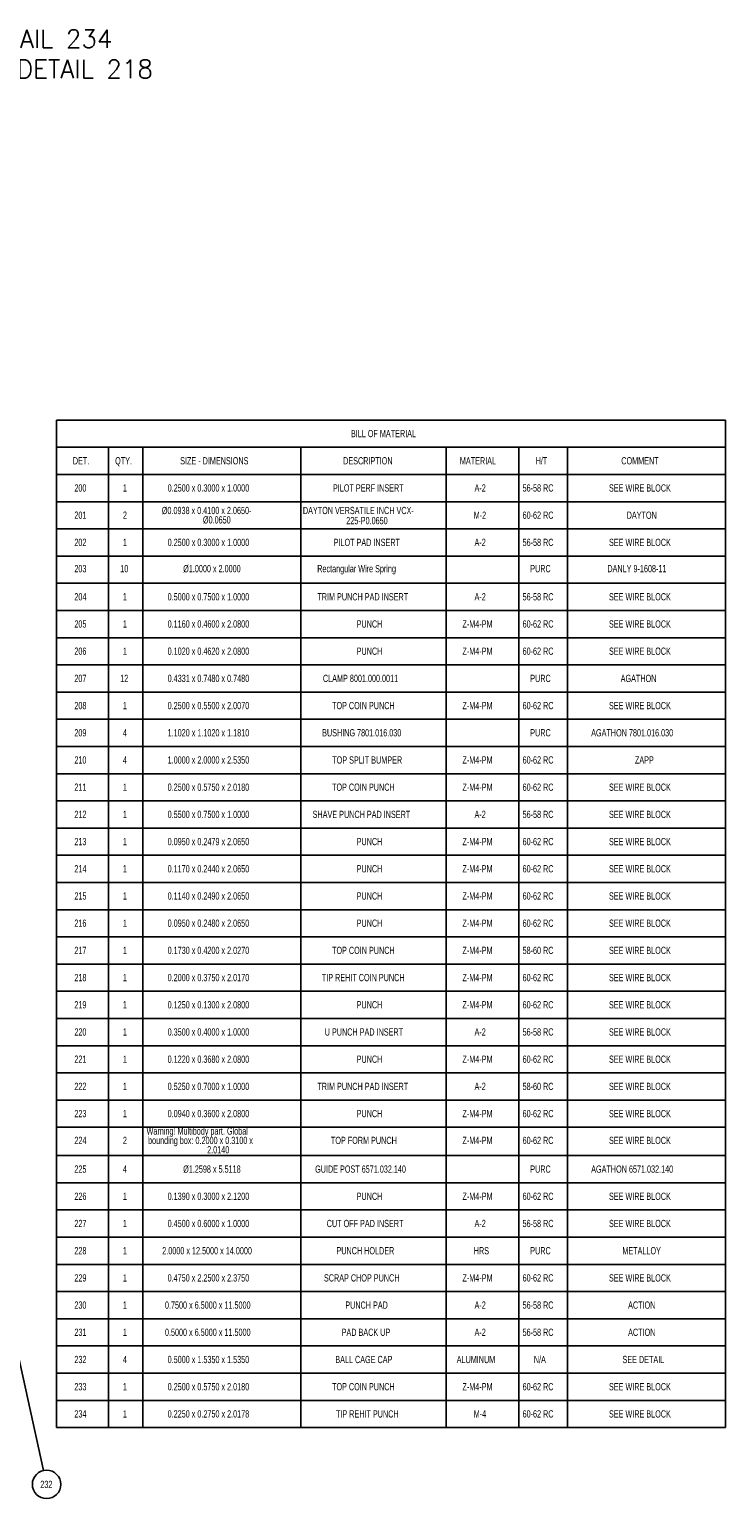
# Model space of a CAD drawing. Header units: inches. Extents: x 1880 to 2363, y -453 to -54.
# Tile 926 of 1056: x 2132 to 2142, y -428 to -408. Entities that reach past the tile are written whole.
import ezdxf

# ---------------------------------------------------------------- set-up
doc = ezdxf.new("R2010")
doc.units = ezdxf.units.IN
doc.header["$LTSCALE"] = 0.5
doc.header["$MEASUREMENT"] = 0
for name, color, linetype in [('SID-M-D', 42, 'Continuous'), ('SID-M-S', 105, 'Continuous'), ('SID-M-S2', 1, 'Continuous')]:
    doc.layers.add(name, color=color, linetype=linetype)
doc.styles.add('SLDTEXTSTYLE0', font='TXT', dxfattribs={"width": 0.595745})
doc.styles.add('T', font='romans.shx')

msp = doc.modelspace()

# ---------------------------------------------------------------- linework, layer by layer
at = {"layer": 'SID-M-D', "color": 0}
for p, q in [((2132.43423, -413.45782), (2132.43423, -413.83282)), ((2132.43423, -413.45782), (2133.14852, -413.45782)), ((2133.14852, -413.45782), (2133.62382, -413.45782)), ((2133.62382, -413.45782), (2135.80096, -413.45782)), ((2135.80096, -413.45782), (2137.80096, -413.45782)), ((2137.80096, -413.45782), (2138.80096, -413.45782)), ((2138.80096, -413.45782), (2139.4732, -413.45782)), ((2139.4732, -413.45782), (2141.65034, -413.45782)), ((2141.65034, -413.45782), (2141.65034, -413.83282)), ((2132.43423, -413.83282), (2132.43423, -414.20782)), ((2132.43423, -413.83282), (2133.14852, -413.83282)), ((2133.14852, -413.83282), (2133.14852, -414.20782)), ((2133.14852, -413.83282), (2133.62382, -413.83282)), ((2133.62382, -413.83282), (2133.62382, -414.20782)), ((2133.62382, -413.83282), (2135.80096, -413.83282)), ((2135.80096, -413.83282), (2135.80096, -414.20782)), ((2135.80096, -413.83282), (2137.80096, -413.83282)), ((2137.80096, -413.83282), (2137.80096, -414.20782)), ((2137.80096, -413.83282), (2138.80096, -413.83282)), ((2138.80096, -413.83282), (2138.80096, -414.20782)), ((2138.80096, -413.83282), (2139.4732, -413.83282)), ((2139.4732, -413.83282), (2139.4732, -414.20782)), ((2139.4732, -413.83282), (2141.65034, -413.83282)), ((2141.65034, -413.83282), (2141.65034, -414.20782)), ((2132.43423, -414.20782), (2133.14852, -414.20782)), ((2132.43423, -414.20782), (2132.43423, -414.58282)), ((2133.14852, -414.20782), (2133.62382, -414.20782)), ((2133.14852, -414.20782), (2133.14852, -414.58282)), ((2133.62382, -414.20782), (2135.80096, -414.20782)), ((2133.62382, -414.20782), (2133.62382, -414.58282)), ((2135.80096, -414.20782), (2137.80096, -414.20782)), ((2135.80096, -414.20782), (2135.80096, -414.58282)), ((2137.80096, -414.20782), (2138.80096, -414.20782)), ((2137.80096, -414.20782), (2137.80096, -414.58282)), ((2138.80096, -414.20782), (2139.4732, -414.20782)), ((2138.80096, -414.20782), (2138.80096, -414.58282)), ((2139.4732, -414.20782), (2141.65034, -414.20782)), ((2139.4732, -414.20782), (2139.4732, -414.58282)), ((2141.65034, -414.20782), (2141.65034, -414.58282)), ((2132.43423, -414.58282), (2132.43423, -414.95782)), ((2132.43423, -414.58282), (2133.14852, -414.58282)), ((2133.14852, -414.58282), (2133.14852, -414.95782)), ((2133.14852, -414.58282), (2133.62382, -414.58282)), ((2133.62382, -414.58282), (2133.62382, -414.95782)), ((2133.62382, -414.58282), (2135.80096, -414.58282)), ((2135.80096, -414.58282), (2135.80096, -414.95782)), ((2135.80096, -414.58282), (2137.80096, -414.58282)), ((2137.80096, -414.58282), (2137.80096, -414.95782)), ((2137.80096, -414.58282), (2138.80096, -414.58282)), ((2138.80096, -414.58282), (2138.80096, -414.95782)), ((2138.80096, -414.58282), (2139.4732, -414.58282)), ((2139.4732, -414.58282), (2139.4732, -414.95782)), ((2139.4732, -414.58282), (2141.65034, -414.58282)), ((2141.65034, -414.58282), (2141.65034, -414.95782)), ((2132.43423, -414.95782), (2132.43423, -415.33282)), ((2132.43423, -414.95782), (2133.14852, -414.95782)), ((2133.14852, -414.95782), (2133.14852, -415.33282)), ((2133.14852, -414.95782), (2133.62382, -414.95782)), ((2133.62382, -414.95782), (2133.62382, -415.33282)), ((2133.62382, -414.95782), (2135.80096, -414.95782)), ((2135.80096, -414.95782), (2135.80096, -415.33282)), ((2135.80096, -414.95782), (2137.80096, -414.95782)), ((2137.80096, -414.95782), (2137.80096, -415.33282)), ((2137.80096, -414.95782), (2138.80096, -414.95782)), ((2138.80096, -414.95782), (2138.80096, -415.33282)), ((2138.80096, -414.95782), (2139.4732, -414.95782)), ((2139.4732, -414.95782), (2139.4732, -415.33282)), ((2139.4732, -414.95782), (2141.65034, -414.95782)), ((2141.65034, -414.95782), (2141.65034, -415.33282)), ((2132.43423, -415.33282), (2132.43423, -415.70782)), ((2132.43423, -415.33282), (2133.14852, -415.33282)), ((2133.14852, -415.33282), (2133.14852, -415.70782)), ((2133.14852, -415.33282), (2133.62382, -415.33282)), ((2133.62382, -415.33282), (2133.62382, -415.70782)), ((2133.62382, -415.33282), (2135.80096, -415.33282)), ((2135.80096, -415.33282), (2135.80096, -415.70782)), ((2135.80096, -415.33282), (2137.80096, -415.33282)), ((2137.80096, -415.33282), (2137.80096, -415.70782)), ((2137.80096, -415.33282), (2138.80096, -415.33282)), ((2138.80096, -415.33282), (2138.80096, -415.70782)), ((2138.80096, -415.33282), (2139.4732, -415.33282)), ((2139.4732, -415.33282), (2139.4732, -415.70782)), ((2139.4732, -415.33282), (2141.65034, -415.33282)), ((2141.65034, -415.33282), (2141.65034, -415.70782)), ((2132.43423, -415.70782), (2132.43423, -416.08282)), ((2132.43423, -415.70782), (2133.14852, -415.70782)), ((2133.14852, -415.70782), (2133.14852, -416.08282)), ((2133.14852, -415.70782), (2133.62382, -415.70782)), ((2133.62382, -415.70782), (2133.62382, -416.08282)), ((2133.62382, -415.70782), (2135.80096, -415.70782)), ((2135.80096, -415.70782), (2135.80096, -416.08282)), ((2135.80096, -415.70782), (2137.80096, -415.70782)), ((2137.80096, -415.70782), (2137.80096, -416.08282)), ((2137.80096, -415.70782), (2138.80096, -415.70782)), ((2138.80096, -415.70782), (2138.80096, -416.08282)), ((2138.80096, -415.70782), (2139.4732, -415.70782)), ((2139.4732, -415.70782), (2139.4732, -416.08282)), ((2139.4732, -415.70782), (2141.65034, -415.70782)), ((2141.65034, -415.70782), (2141.65034, -416.08282)), ((2132.43423, -416.08282), (2132.43423, -416.45782)), ((2132.43423, -416.08282), (2133.14852, -416.08282)), ((2133.14852, -416.08282), (2133.14852, -416.45782)), ((2133.14852, -416.08282), (2133.62382, -416.08282)), ((2133.62382, -416.08282), (2133.62382, -416.45782)), ((2133.62382, -416.08282), (2135.80096, -416.08282)), ((2135.80096, -416.08282), (2135.80096, -416.45782)), ((2135.80096, -416.08282), (2137.80096, -416.08282)), ((2137.80096, -416.08282), (2137.80096, -416.45782)), ((2137.80096, -416.08282), (2138.80096, -416.08282)), ((2138.80096, -416.08282), (2138.80096, -416.45782)), ((2138.80096, -416.08282), (2139.4732, -416.08282)), ((2139.4732, -416.08282), (2139.4732, -416.45782)), ((2139.4732, -416.08282), (2141.65034, -416.08282)), ((2141.65034, -416.08282), (2141.65034, -416.45782)), ((2132.43423, -416.45782), (2132.43423, -416.83282)), ((2132.43423, -416.45782), (2133.14852, -416.45782)), ((2133.14852, -416.45782), (2133.14852, -416.83282)), ((2133.14852, -416.45782), (2133.62382, -416.45782)), ((2133.62382, -416.45782), (2133.62382, -416.83282)), ((2133.62382, -416.45782), (2135.80096, -416.45782)), ((2135.80096, -416.45782), (2135.80096, -416.83282)), ((2135.80096, -416.45782), (2137.80096, -416.45782)), ((2137.80096, -416.45782), (2137.80096, -416.83282)), ((2137.80096, -416.45782), (2138.80096, -416.45782)), ((2138.80096, -416.45782), (2138.80096, -416.83282)), ((2138.80096, -416.45782), (2139.4732, -416.45782)), ((2139.4732, -416.45782), (2139.4732, -416.83282)), ((2139.4732, -416.45782), (2141.65034, -416.45782)), ((2141.65034, -416.45782), (2141.65034, -416.83282)), ((2132.43423, -416.83282), (2132.43423, -417.20782)), ((2132.43423, -416.83282), (2133.14852, -416.83282)), ((2133.14852, -416.83282), (2133.14852, -417.20782)), ((2133.14852, -416.83282), (2133.62382, -416.83282)), ((2133.62382, -416.83282), (2133.62382, -417.20782)), ((2133.62382, -416.83282), (2135.80096, -416.83282)), ((2135.80096, -416.83282), (2135.80096, -417.20782)), ((2135.80096, -416.83282), (2137.80096, -416.83282)), ((2137.80096, -416.83282), (2137.80096, -417.20782)), ((2137.80096, -416.83282), (2138.80096, -416.83282)), ((2138.80096, -416.83282), (2138.80096, -417.20782)), ((2138.80096, -416.83282), (2139.4732, -416.83282)), ((2139.4732, -416.83282), (2139.4732, -417.20782)), ((2139.4732, -416.83282), (2141.65034, -416.83282)), ((2141.65034, -416.83282), (2141.65034, -417.20782)), ((2132.43423, -417.20782), (2132.43423, -417.58282)), ((2132.43423, -417.20782), (2133.14852, -417.20782)), ((2133.14852, -417.20782), (2133.14852, -417.58282)), ((2133.14852, -417.20782), (2133.62382, -417.20782)), ((2133.62382, -417.20782), (2133.62382, -417.58282)), ((2133.62382, -417.20782), (2135.80096, -417.20782)), ((2135.80096, -417.20782), (2135.80096, -417.58282)), ((2135.80096, -417.20782), (2137.80096, -417.20782)), ((2137.80096, -417.20782), (2137.80096, -417.58282)), ((2137.80096, -417.20782), (2138.80096, -417.20782)), ((2138.80096, -417.20782), (2138.80096, -417.58282)), ((2138.80096, -417.20782), (2139.4732, -417.20782)), ((2139.4732, -417.20782), (2139.4732, -417.58282)), ((2139.4732, -417.20782), (2141.65034, -417.20782)), ((2141.65034, -417.20782), (2141.65034, -417.58282)), ((2132.43423, -417.58282), (2132.43423, -417.95782)), ((2132.43423, -417.58282), (2133.14852, -417.58282)), ((2133.14852, -417.58282), (2133.14852, -417.95782)), ((2133.14852, -417.58282), (2133.62382, -417.58282)), ((2133.62382, -417.58282), (2133.62382, -417.95782)), ((2133.62382, -417.58282), (2135.80096, -417.58282)), ((2135.80096, -417.58282), (2135.80096, -417.95782)), ((2135.80096, -417.58282), (2137.80096, -417.58282)), ((2137.80096, -417.58282), (2137.80096, -417.95782)), ((2137.80096, -417.58282), (2138.80096, -417.58282)), ((2138.80096, -417.58282), (2138.80096, -417.95782)), ((2138.80096, -417.58282), (2139.4732, -417.58282)), ((2139.4732, -417.58282), (2139.4732, -417.95782)), ((2139.4732, -417.58282), (2141.65034, -417.58282)), ((2141.65034, -417.58282), (2141.65034, -417.95782)), ((2132.43423, -417.95782), (2132.43423, -418.33282)), ((2132.43423, -417.95782), (2133.14852, -417.95782)), ((2133.14852, -417.95782), (2133.14852, -418.33282)), ((2133.14852, -417.95782), (2133.62382, -417.95782)), ((2133.62382, -417.95782), (2133.62382, -418.33282)), ((2133.62382, -417.95782), (2135.80096, -417.95782)), ((2135.80096, -417.95782), (2135.80096, -418.33282)), ((2135.80096, -417.95782), (2137.80096, -417.95782)), ((2137.80096, -417.95782), (2137.80096, -418.33282)), ((2137.80096, -417.95782), (2138.80096, -417.95782)), ((2138.80096, -417.95782), (2138.80096, -418.33282)), ((2138.80096, -417.95782), (2139.4732, -417.95782)), ((2139.4732, -417.95782), (2139.4732, -418.33282)), ((2139.4732, -417.95782), (2141.65034, -417.95782)), ((2141.65034, -417.95782), (2141.65034, -418.33282)), ((2132.43423, -418.33282), (2132.43423, -418.70782)), ((2132.43423, -418.33282), (2133.14852, -418.33282)), ((2133.14852, -418.33282), (2133.14852, -418.70782)), ((2133.14852, -418.33282), (2133.62382, -418.33282)), ((2133.62382, -418.33282), (2133.62382, -418.70782)), ((2133.62382, -418.33282), (2135.80096, -418.33282)), ((2135.80096, -418.33282), (2135.80096, -418.70782)), ((2135.80096, -418.33282), (2137.80096, -418.33282)), ((2137.80096, -418.33282), (2137.80096, -418.70782)), ((2137.80096, -418.33282), (2138.80096, -418.33282)), ((2138.80096, -418.33282), (2138.80096, -418.70782)), ((2138.80096, -418.33282), (2139.4732, -418.33282)), ((2139.4732, -418.33282), (2139.4732, -418.70782)), ((2139.4732, -418.33282), (2141.65034, -418.33282)), ((2141.65034, -418.33282), (2141.65034, -418.70782)), ((2132.43423, -418.70782), (2132.43423, -419.08282)), ((2132.43423, -418.70782), (2133.14852, -418.70782)), ((2133.14852, -418.70782), (2133.14852, -419.08282)), ((2133.14852, -418.70782), (2133.62382, -418.70782)), ((2133.62382, -418.70782), (2133.62382, -419.08282)), ((2133.62382, -418.70782), (2135.80096, -418.70782)), ((2135.80096, -418.70782), (2135.80096, -419.08282)), ((2135.80096, -418.70782), (2137.80096, -418.70782)), ((2137.80096, -418.70782), (2137.80096, -419.08282)), ((2137.80096, -418.70782), (2138.80096, -418.70782)), ((2138.80096, -418.70782), (2138.80096, -419.08282)), ((2138.80096, -418.70782), (2139.4732, -418.70782)), ((2139.4732, -418.70782), (2139.4732, -419.08282)), ((2139.4732, -418.70782), (2141.65034, -418.70782)), ((2141.65034, -418.70782), (2141.65034, -419.08282)), ((2132.43423, -419.08282), (2132.43423, -419.45782)), ((2132.43423, -419.08282), (2133.14852, -419.08282)), ((2133.14852, -419.08282), (2133.14852, -419.45782)), ((2133.14852, -419.08282), (2133.62382, -419.08282)), ((2133.62382, -419.08282), (2133.62382, -419.45782)), ((2133.62382, -419.08282), (2135.80096, -419.08282)), ((2135.80096, -419.08282), (2135.80096, -419.45782)), ((2135.80096, -419.08282), (2137.80096, -419.08282)), ((2137.80096, -419.08282), (2137.80096, -419.45782)), ((2137.80096, -419.08282), (2138.80096, -419.08282)), ((2138.80096, -419.08282), (2138.80096, -419.45782)), ((2138.80096, -419.08282), (2139.4732, -419.08282)), ((2139.4732, -419.08282), (2139.4732, -419.45782)), ((2139.4732, -419.08282), (2141.65034, -419.08282)), ((2141.65034, -419.08282), (2141.65034, -419.45782)), ((2132.43423, -419.45782), (2132.43423, -419.83282)), ((2132.43423, -419.45782), (2133.14852, -419.45782)), ((2133.14852, -419.45782), (2133.14852, -419.83282)), ((2133.14852, -419.45782), (2133.62382, -419.45782)), ((2133.62382, -419.45782), (2133.62382, -419.83282)), ((2133.62382, -419.45782), (2135.80096, -419.45782)), ((2135.80096, -419.45782), (2135.80096, -419.83282)), ((2135.80096, -419.45782), (2137.80096, -419.45782)), ((2137.80096, -419.45782), (2137.80096, -419.83282)), ((2137.80096, -419.45782), (2138.80096, -419.45782)), ((2138.80096, -419.45782), (2138.80096, -419.83282)), ((2138.80096, -419.45782), (2139.4732, -419.45782)), ((2139.4732, -419.45782), (2139.4732, -419.83282)), ((2139.4732, -419.45782), (2141.65034, -419.45782)), ((2141.65034, -419.45782), (2141.65034, -419.83282)), ((2132.43423, -419.83282), (2132.43423, -420.20782)), ((2132.43423, -419.83282), (2133.14852, -419.83282)), ((2133.14852, -419.83282), (2133.14852, -420.20782)), ((2133.14852, -419.83282), (2133.62382, -419.83282)), ((2133.62382, -419.83282), (2133.62382, -420.20782)), ((2133.62382, -419.83282), (2135.80096, -419.83282)), ((2135.80096, -419.83282), (2135.80096, -420.20782)), ((2135.80096, -419.83282), (2137.80096, -419.83282)), ((2137.80096, -419.83282), (2137.80096, -420.20782)), ((2137.80096, -419.83282), (2138.80096, -419.83282)), ((2138.80096, -419.83282), (2138.80096, -420.20782)), ((2138.80096, -419.83282), (2139.4732, -419.83282)), ((2139.4732, -419.83282), (2139.4732, -420.20782)), ((2139.4732, -419.83282), (2141.65034, -419.83282)), ((2141.65034, -419.83282), (2141.65034, -420.20782)), ((2132.43423, -420.20782), (2132.43423, -420.58282)), ((2132.43423, -420.20782), (2133.14852, -420.20782)), ((2133.14852, -420.20782), (2133.14852, -420.58282)), ((2133.14852, -420.20782), (2133.62382, -420.20782)), ((2133.62382, -420.20782), (2133.62382, -420.58282)), ((2133.62382, -420.20782), (2135.80096, -420.20782)), ((2135.80096, -420.20782), (2135.80096, -420.58282)), ((2135.80096, -420.20782), (2137.80096, -420.20782)), ((2137.80096, -420.20782), (2137.80096, -420.58282)), ((2137.80096, -420.20782), (2138.80096, -420.20782)), ((2138.80096, -420.20782), (2138.80096, -420.58282)), ((2138.80096, -420.20782), (2139.4732, -420.20782)), ((2139.4732, -420.20782), (2139.4732, -420.58282)), ((2139.4732, -420.20782), (2141.65034, -420.20782)), ((2141.65034, -420.20782), (2141.65034, -420.58282)), ((2132.43423, -420.58282), (2132.43423, -420.95782)), ((2132.43423, -420.58282), (2133.14852, -420.58282)), ((2133.14852, -420.58282), (2133.14852, -420.95782)), ((2133.14852, -420.58282), (2133.62382, -420.58282)), ((2133.62382, -420.58282), (2133.62382, -420.95782)), ((2133.62382, -420.58282), (2135.80096, -420.58282)), ((2135.80096, -420.58282), (2135.80096, -420.95782)), ((2135.80096, -420.58282), (2137.80096, -420.58282)), ((2137.80096, -420.58282), (2137.80096, -420.95782)), ((2137.80096, -420.58282), (2138.80096, -420.58282)), ((2138.80096, -420.58282), (2138.80096, -420.95782)), ((2138.80096, -420.58282), (2139.4732, -420.58282)), ((2139.4732, -420.58282), (2139.4732, -420.95782)), ((2139.4732, -420.58282), (2141.65034, -420.58282)), ((2141.65034, -420.58282), (2141.65034, -420.95782)), ((2132.43423, -420.95782), (2132.43423, -421.33282)), ((2132.43423, -420.95782), (2133.14852, -420.95782)), ((2133.14852, -420.95782), (2133.14852, -421.33282)), ((2133.14852, -420.95782), (2133.62382, -420.95782)), ((2133.62382, -420.95782), (2133.62382, -421.33282)), ((2133.62382, -420.95782), (2135.80096, -420.95782)), ((2135.80096, -420.95782), (2135.80096, -421.33282)), ((2135.80096, -420.95782), (2137.80096, -420.95782)), ((2137.80096, -420.95782), (2137.80096, -421.33282)), ((2137.80096, -420.95782), (2138.80096, -420.95782)), ((2138.80096, -420.95782), (2138.80096, -421.33282)), ((2138.80096, -420.95782), (2139.4732, -420.95782)), ((2139.4732, -420.95782), (2139.4732, -421.33282)), ((2139.4732, -420.95782), (2141.65034, -420.95782)), ((2141.65034, -420.95782), (2141.65034, -421.33282)), ((2132.43423, -421.33282), (2132.43423, -421.70782)), ((2132.43423, -421.33282), (2133.14852, -421.33282)), ((2133.14852, -421.33282), (2133.14852, -421.70782)), ((2133.14852, -421.33282), (2133.62382, -421.33282)), ((2133.62382, -421.33282), (2133.62382, -421.70782)), ((2133.62382, -421.33282), (2135.80096, -421.33282)), ((2135.80096, -421.33282), (2135.80096, -421.70782)), ((2135.80096, -421.33282), (2137.80096, -421.33282)), ((2137.80096, -421.33282), (2137.80096, -421.70782)), ((2137.80096, -421.33282), (2138.80096, -421.33282)), ((2138.80096, -421.33282), (2138.80096, -421.70782)), ((2138.80096, -421.33282), (2139.4732, -421.33282)), ((2139.4732, -421.33282), (2139.4732, -421.70782)), ((2139.4732, -421.33282), (2141.65034, -421.33282)), ((2141.65034, -421.33282), (2141.65034, -421.70782)), ((2132.43423, -421.70782), (2132.43423, -422.08282)), ((2132.43423, -421.70782), (2133.14852, -421.70782)), ((2133.14852, -421.70782), (2133.14852, -422.08282)), ((2133.14852, -421.70782), (2133.62382, -421.70782)), ((2133.62382, -421.70782), (2133.62382, -422.08282)), ((2133.62382, -421.70782), (2135.80096, -421.70782)), ((2135.80096, -421.70782), (2135.80096, -422.08282)), ((2135.80096, -421.70782), (2137.80096, -421.70782)), ((2137.80096, -421.70782), (2137.80096, -422.08282)), ((2137.80096, -421.70782), (2138.80096, -421.70782)), ((2138.80096, -421.70782), (2138.80096, -422.08282)), ((2138.80096, -421.70782), (2139.4732, -421.70782)), ((2139.4732, -421.70782), (2139.4732, -422.08282)), ((2139.4732, -421.70782), (2141.65034, -421.70782)), ((2141.65034, -421.70782), (2141.65034, -422.08282)), ((2132.43423, -422.08282), (2132.43423, -422.45782)), ((2132.43423, -422.08282), (2133.14852, -422.08282)), ((2133.14852, -422.08282), (2133.14852, -422.45782)), ((2133.14852, -422.08282), (2133.62382, -422.08282)), ((2133.62382, -422.08282), (2133.62382, -422.45782)), ((2133.62382, -422.08282), (2135.80096, -422.08282)), ((2135.80096, -422.08282), (2135.80096, -422.45782)), ((2135.80096, -422.08282), (2137.80096, -422.08282)), ((2137.80096, -422.08282), (2137.80096, -422.45782)), ((2137.80096, -422.08282), (2138.80096, -422.08282)), ((2138.80096, -422.08282), (2138.80096, -422.45782)), ((2138.80096, -422.08282), (2139.4732, -422.08282)), ((2139.4732, -422.08282), (2139.4732, -422.45782)), ((2139.4732, -422.08282), (2141.65034, -422.08282)), ((2141.65034, -422.08282), (2141.65034, -422.45782)), ((2132.43423, -422.45782), (2132.43423, -422.83282)), ((2132.43423, -422.45782), (2133.14852, -422.45782)), ((2133.14852, -422.45782), (2133.14852, -422.83282)), ((2133.14852, -422.45782), (2133.62382, -422.45782)), ((2133.62382, -422.45782), (2133.62382, -422.83282)), ((2133.62382, -422.45782), (2135.80096, -422.45782)), ((2135.80096, -422.45782), (2135.80096, -422.83282)), ((2135.80096, -422.45782), (2137.80096, -422.45782)), ((2137.80096, -422.45782), (2137.80096, -422.83282)), ((2137.80096, -422.45782), (2138.80096, -422.45782)), ((2138.80096, -422.45782), (2138.80096, -422.83282)), ((2138.80096, -422.45782), (2139.4732, -422.45782)), ((2139.4732, -422.45782), (2139.4732, -422.83282)), ((2139.4732, -422.45782), (2141.65034, -422.45782)), ((2141.65034, -422.45782), (2141.65034, -422.83282)), ((2132.43423, -422.83282), (2132.43423, -423.20782)), ((2132.43423, -422.83282), (2133.14852, -422.83282)), ((2133.14852, -422.83282), (2133.14852, -423.20782)), ((2133.14852, -422.83282), (2133.62382, -422.83282)), ((2133.62382, -422.83282), (2133.62382, -423.20782)), ((2133.62382, -422.83282), (2135.80096, -422.83282)), ((2135.80096, -422.83282), (2135.80096, -423.20782)), ((2135.80096, -422.83282), (2137.80096, -422.83282)), ((2137.80096, -422.83282), (2137.80096, -423.20782)), ((2137.80096, -422.83282), (2138.80096, -422.83282)), ((2138.80096, -422.83282), (2138.80096, -423.20782)), ((2138.80096, -422.83282), (2139.4732, -422.83282)), ((2139.4732, -422.83282), (2139.4732, -423.20782)), ((2139.4732, -422.83282), (2141.65034, -422.83282)), ((2141.65034, -422.83282), (2141.65034, -423.20782)), ((2132.43423, -423.20782), (2132.43423, -423.5981)), ((2132.43423, -423.20782), (2133.14852, -423.20782)), ((2133.14852, -423.20782), (2133.14852, -423.5981)), ((2133.14852, -423.20782), (2133.62382, -423.20782)), ((2133.62382, -423.20782), (2133.62382, -423.5981)), ((2133.62382, -423.20782), (2135.80096, -423.20782)), ((2135.80096, -423.20782), (2135.80096, -423.5981)), ((2135.80096, -423.20782), (2137.80096, -423.20782)), ((2137.80096, -423.20782), (2137.80096, -423.5981)), ((2137.80096, -423.20782), (2138.80096, -423.20782)), ((2138.80096, -423.20782), (2138.80096, -423.5981)), ((2138.80096, -423.20782), (2139.4732, -423.20782)), ((2139.4732, -423.20782), (2139.4732, -423.5981)), ((2139.4732, -423.20782), (2141.65034, -423.20782)), ((2141.65034, -423.20782), (2141.65034, -423.5981)), ((2132.43423, -423.5981), (2132.43423, -423.9731)), ((2132.43423, -423.5981), (2133.14852, -423.5981)), ((2133.14852, -423.5981), (2133.14852, -423.9731)), ((2133.14852, -423.5981), (2133.62382, -423.5981)), ((2133.62382, -423.5981), (2133.62382, -423.9731)), ((2133.62382, -423.5981), (2135.80096, -423.5981)), ((2135.80096, -423.5981), (2135.80096, -423.9731)), ((2135.80096, -423.5981), (2137.80096, -423.5981)), ((2137.80096, -423.5981), (2137.80096, -423.9731)), ((2137.80096, -423.5981), (2138.80096, -423.5981)), ((2138.80096, -423.5981), (2138.80096, -423.9731)), ((2138.80096, -423.5981), (2139.4732, -423.5981)), ((2139.4732, -423.5981), (2139.4732, -423.9731)), ((2139.4732, -423.5981), (2141.65034, -423.5981)), ((2141.65034, -423.5981), (2141.65034, -423.9731)), ((2132.43423, -423.9731), (2132.43423, -424.3481)), ((2132.43423, -423.9731), (2133.14852, -423.9731)), ((2133.14852, -423.9731), (2133.14852, -424.3481)), ((2133.14852, -423.9731), (2133.62382, -423.9731)), ((2133.62382, -423.9731), (2133.62382, -424.3481)), ((2133.62382, -423.9731), (2135.80096, -423.9731)), ((2135.80096, -423.9731), (2135.80096, -424.3481)), ((2135.80096, -423.9731), (2137.80096, -423.9731)), ((2137.80096, -423.9731), (2137.80096, -424.3481)), ((2137.80096, -423.9731), (2138.80096, -423.9731)), ((2138.80096, -423.9731), (2138.80096, -424.3481)), ((2138.80096, -423.9731), (2139.4732, -423.9731)), ((2139.4732, -423.9731), (2139.4732, -424.3481)), ((2139.4732, -423.9731), (2141.65034, -423.9731)), ((2141.65034, -423.9731), (2141.65034, -424.3481)), ((2132.43423, -424.3481), (2132.43423, -424.7231)), ((2132.43423, -424.3481), (2133.14852, -424.3481)), ((2133.14852, -424.3481), (2133.14852, -424.7231)), ((2133.14852, -424.3481), (2133.62382, -424.3481)), ((2133.62382, -424.3481), (2133.62382, -424.7231)), ((2133.62382, -424.3481), (2135.80096, -424.3481)), ((2135.80096, -424.3481), (2135.80096, -424.7231)), ((2135.80096, -424.3481), (2137.80096, -424.3481)), ((2137.80096, -424.3481), (2137.80096, -424.7231)), ((2137.80096, -424.3481), (2138.80096, -424.3481)), ((2138.80096, -424.3481), (2138.80096, -424.7231)), ((2138.80096, -424.3481), (2139.4732, -424.3481)), ((2139.4732, -424.3481), (2139.4732, -424.7231)), ((2139.4732, -424.3481), (2141.65034, -424.3481)), ((2141.65034, -424.3481), (2141.65034, -424.7231)), ((2132.43423, -424.7231), (2132.43423, -425.0981)), ((2132.43423, -424.7231), (2133.14852, -424.7231)), ((2133.14852, -424.7231), (2133.14852, -425.0981)), ((2133.14852, -424.7231), (2133.62382, -424.7231)), ((2133.62382, -424.7231), (2133.62382, -425.0981)), ((2133.62382, -424.7231), (2135.80096, -424.7231)), ((2135.80096, -424.7231), (2135.80096, -425.0981)), ((2135.80096, -424.7231), (2137.80096, -424.7231)), ((2137.80096, -424.7231), (2137.80096, -425.0981)), ((2137.80096, -424.7231), (2138.80096, -424.7231)), ((2138.80096, -424.7231), (2138.80096, -425.0981)), ((2138.80096, -424.7231), (2139.4732, -424.7231)), ((2139.4732, -424.7231), (2139.4732, -425.0981)), ((2139.4732, -424.7231), (2141.65034, -424.7231)), ((2141.65034, -424.7231), (2141.65034, -425.0981)), ((2132.43423, -425.0981), (2132.43423, -425.4731)), ((2132.43423, -425.0981), (2133.14852, -425.0981)), ((2133.14852, -425.0981), (2133.14852, -425.4731)), ((2133.14852, -425.0981), (2133.62382, -425.0981)), ((2133.62382, -425.0981), (2133.62382, -425.4731)), ((2133.62382, -425.0981), (2135.80096, -425.0981)), ((2135.80096, -425.0981), (2135.80096, -425.4731)), ((2135.80096, -425.0981), (2137.80096, -425.0981)), ((2137.80096, -425.0981), (2137.80096, -425.4731)), ((2137.80096, -425.0981), (2138.80096, -425.0981)), ((2138.80096, -425.0981), (2138.80096, -425.4731)), ((2138.80096, -425.0981), (2139.4732, -425.0981)), ((2139.4732, -425.0981), (2139.4732, -425.4731)), ((2139.4732, -425.0981), (2141.65034, -425.0981)), ((2141.65034, -425.0981), (2141.65034, -425.4731)), ((2132.43423, -425.4731), (2132.43423, -425.8481)), ((2132.43423, -425.4731), (2133.14852, -425.4731)), ((2133.14852, -425.4731), (2133.14852, -425.8481)), ((2133.14852, -425.4731), (2133.62382, -425.4731)), ((2133.62382, -425.4731), (2133.62382, -425.8481)), ((2133.62382, -425.4731), (2135.80096, -425.4731)), ((2135.80096, -425.4731), (2135.80096, -425.8481)), ((2135.80096, -425.4731), (2137.80096, -425.4731)), ((2137.80096, -425.4731), (2137.80096, -425.8481)), ((2137.80096, -425.4731), (2138.80096, -425.4731)), ((2138.80096, -425.4731), (2138.80096, -425.8481)), ((2138.80096, -425.4731), (2139.4732, -425.4731)), ((2139.4732, -425.4731), (2139.4732, -425.8481)), ((2139.4732, -425.4731), (2141.65034, -425.4731)), ((2141.65034, -425.4731), (2141.65034, -425.8481)), ((2132.43423, -425.8481), (2132.43423, -426.2231)), ((2132.43423, -425.8481), (2133.14852, -425.8481)), ((2133.14852, -425.8481), (2133.14852, -426.2231)), ((2133.14852, -425.8481), (2133.62382, -425.8481)), ((2133.62382, -425.8481), (2133.62382, -426.2231)), ((2133.62382, -425.8481), (2135.80096, -425.8481)), ((2135.80096, -425.8481), (2135.80096, -426.2231)), ((2135.80096, -425.8481), (2137.80096, -425.8481)), ((2137.80096, -425.8481), (2137.80096, -426.2231)), ((2137.80096, -425.8481), (2138.80096, -425.8481)), ((2138.80096, -425.8481), (2138.80096, -426.2231)), ((2138.80096, -425.8481), (2139.4732, -425.8481)), ((2139.4732, -425.8481), (2139.4732, -426.2231)), ((2139.4732, -425.8481), (2141.65034, -425.8481)), ((2141.65034, -425.8481), (2141.65034, -426.2231)), ((2132.43423, -426.2231), (2132.43423, -426.5981)), ((2132.43423, -426.2231), (2133.14852, -426.2231)), ((2133.14852, -426.2231), (2133.14852, -426.5981)), ((2133.14852, -426.2231), (2133.62382, -426.2231)), ((2133.62382, -426.2231), (2133.62382, -426.5981)), ((2133.62382, -426.2231), (2135.80096, -426.2231)), ((2135.80096, -426.2231), (2135.80096, -426.5981)), ((2135.80096, -426.2231), (2137.80096, -426.2231)), ((2137.80096, -426.2231), (2137.80096, -426.5981)), ((2137.80096, -426.2231), (2138.80096, -426.2231)), ((2138.80096, -426.2231), (2138.80096, -426.5981)), ((2138.80096, -426.2231), (2139.4732, -426.2231)), ((2139.4732, -426.2231), (2139.4732, -426.5981)), ((2139.4732, -426.2231), (2141.65034, -426.2231)), ((2141.65034, -426.2231), (2141.65034, -426.5981)), ((2132.43423, -426.5981), (2132.43423, -426.9731)), ((2132.43423, -426.5981), (2133.14852, -426.5981)), ((2133.14852, -426.5981), (2133.14852, -426.9731)), ((2133.14852, -426.5981), (2133.62382, -426.5981)), ((2133.62382, -426.5981), (2133.62382, -426.9731)), ((2133.62382, -426.5981), (2135.80096, -426.5981)), ((2135.80096, -426.5981), (2135.80096, -426.9731)), ((2135.80096, -426.5981), (2137.80096, -426.5981)), ((2137.80096, -426.5981), (2137.80096, -426.9731)), ((2137.80096, -426.5981), (2138.80096, -426.5981)), ((2138.80096, -426.5981), (2138.80096, -426.9731)), ((2138.80096, -426.5981), (2139.4732, -426.5981)), ((2139.4732, -426.5981), (2139.4732, -426.9731)), ((2139.4732, -426.5981), (2141.65034, -426.5981)), ((2141.65034, -426.5981), (2141.65034, -426.9731)), ((2132.43423, -426.9731), (2132.43423, -427.3481)), ((2132.43423, -426.9731), (2133.14852, -426.9731)), ((2133.14852, -426.9731), (2133.14852, -427.3481)), ((2133.14852, -426.9731), (2133.62382, -426.9731)), ((2133.62382, -426.9731), (2133.62382, -427.3481)), ((2133.62382, -426.9731), (2135.80096, -426.9731)), ((2135.80096, -426.9731), (2135.80096, -427.3481)), ((2135.80096, -426.9731), (2137.80096, -426.9731)), ((2137.80096, -426.9731), (2137.80096, -427.3481)), ((2137.80096, -426.9731), (2138.80096, -426.9731)), ((2138.80096, -426.9731), (2138.80096, -427.3481)), ((2138.80096, -426.9731), (2139.4732, -426.9731)), ((2139.4732, -426.9731), (2139.4732, -427.3481)), ((2139.4732, -426.9731), (2141.65034, -426.9731)), ((2141.65034, -426.9731), (2141.65034, -427.3481)), ((2132.43423, -427.3481), (2133.14852, -427.3481)), ((2133.14852, -427.3481), (2133.62382, -427.3481)), ((2133.62382, -427.3481), (2135.80096, -427.3481)), ((2135.80096, -427.3481), (2137.80096, -427.3481)), ((2137.80096, -427.3481), (2138.80096, -427.3481)), ((2138.80096, -427.3481), (2139.4732, -427.3481)), ((2139.4732, -427.3481), (2141.65034, -427.3481))]:
    msp.add_line(p, q, dxfattribs=at)
at = {"layer": 'SID-M-S'}
msp.add_line((2129.39148, -414.91489), (2132.25581, -427.93977), dxfattribs=at)
at = {"layer": 'SID-M-S', "color": 0}
msp.add_circle((2132.29791, -428.1312), 0.196, dxfattribs=at)

# ---------------------------------------------------------------- texts
at = {"layer": 'SID-M-D', "color": 0, "char_height": 0.1, "attachment_point": 1, "style": 'SLDTEXTSTYLE0'}
for s, insert in [('BILL OF MATERIAL', (2136.48992, -413.5938)), ('DET.', (2132.65915, -413.9688)), ('QTY.', (2133.24179, -413.9688)), ('SIZE - DIMENSIONS', (2134.1376, -413.9688)), ('DESCRIPTION', (2136.38256, -413.9688)), ('MATERIAL', (2137.99061, -413.9688)), ('H/T', (2139.03395, -413.9688)), ('COMMENT', (2140.21371, -413.9688)), ('200', (2132.68054, -414.3438)), ('1', (2133.34922, -414.3438)), ('0.2500 x 0.3000 x 1.0000', (2133.96489, -414.3438)), ('PILOT PERF INSERT', (2136.24221, -414.3438)), ('A-2', (2138.19256, -414.3438)), ('56-58 RC', (2138.85402, -414.3438)), ('SEE WIRE BLOCK', (2140.04427, -414.3438)), ('201', (2132.68054, -414.7188)), ('2', (2133.34922, -414.7188)), ('Ø0.0938 x 0.4100 x 2.0650-', (2133.88489, -414.65415)), ('Ø0.0650', (2134.45135, -414.78346)), ('DAYTON VERSATILE INCH VCX-', (2135.82818, -414.65415)), ('225-P0.0650', (2136.42534, -414.79352)), ('M-2', (2138.18061, -414.7188)), ('60-62 RC', (2138.85402, -414.7188)), ('DAYTON', (2140.28781, -414.7188)), ('202', (2132.68054, -415.0938)), ('1', (2133.34922, -415.0938)), ('0.2500 x 0.3000 x 1.0000', (2133.96489, -415.0938)), ('PILOT PAD INSERT', (2136.25186, -415.0938)), ('A-2', (2138.19256, -415.0938)), ('56-58 RC', (2138.85402, -415.0938)), ('SEE WIRE BLOCK', (2140.04427, -415.0938)), ('203', (2132.68054, -415.45607)), ('10', (2133.31228, -415.45607)), ('Ø1.0000 x 2.0000', (2134.1792, -415.45607)), ('Rectangular Wire Spring', (2136.02561, -415.45607)), ('PURC', (2138.9593, -415.45607)), ('DANLY 9-1608-11', (2140.02198, -415.45607)), ('204', (2132.68054, -415.8438)), ('1', (2133.34922, -415.8438)), ('0.5000 x 0.7500 x 1.0000', (2133.96489, -415.8438)), ('TRIM PUNCH PAD INSERT', (2136.02763, -415.8438)), ('A-2', (2138.19256, -415.8438)), ('56-58 RC', (2138.85402, -415.8438)), ('SEE WIRE BLOCK', (2140.04427, -415.8438)), ('205', (2132.68054, -416.2188)), ('1', (2133.34922, -416.2188)), ('0.1160 x 0.4600 x 2.0800', (2133.96489, -416.2188)), ('PUNCH', (2136.56881, -416.2188)), ('Z-M4-PM', (2138.02575, -416.2188)), ('60-62 RC', (2138.85402, -416.2188)), ('SEE WIRE BLOCK', (2140.04427, -416.2188)), ('206', (2132.68054, -416.5938)), ('1', (2133.34922, -416.5938)), ('0.1020 x 0.4620 x 2.0800', (2133.96489, -416.5938)), ('PUNCH', (2136.56881, -416.5938)), ('Z-M4-PM', (2138.02575, -416.5938)), ('60-62 RC', (2138.85402, -416.5938)), ('SEE WIRE BLOCK', (2140.04427, -416.5938)), ('207', (2132.68054, -416.9688)), ('12', (2133.31228, -416.9688)), ('0.4331 x 0.7480 x 0.7480', (2133.96489, -416.9688)), ('CLAMP 8001.000.0011', (2136.10423, -416.9688)), ('PURC', (2138.9593, -416.9688)), ('AGATHON', (2140.20538, -416.9688)), ('208', (2132.68054, -417.3438)), ('1', (2133.34922, -417.3438)), ('0.2500 x 0.5500 x 2.0070', (2133.96489, -417.3438)), ('TOP COIN PUNCH', (2136.22964, -417.3438)), ('Z-M4-PM', (2138.02575, -417.3438)), ('60-62 RC', (2138.85402, -417.3438)), ('SEE WIRE BLOCK', (2140.04427, -417.3438)), ('209', (2132.68054, -417.7188)), ('4', (2133.34922, -417.7188)), ('1.1020 x 1.1020 x 1.1810', (2133.96489, -417.7188)), ('BUSHING 7801.016.030', (2136.09291, -417.7188)), ('PURC', (2138.9593, -417.7188)), ('AGATHON 7801.016.030', (2139.79899, -417.7188)), ('210', (2132.68054, -418.0938)), ('4', (2133.34922, -418.0938)), ('1.0000 x 2.0000 x 2.5350', (2133.96489, -418.0938)), ('TOP SPLIT BUMPER', (2136.23249, -418.0938)), ('Z-M4-PM', (2138.02575, -418.0938)), ('60-62 RC', (2138.85402, -418.0938)), ('ZAPP', (2140.40156, -418.0938)), ('211', (2132.68054, -418.4688)), ('1', (2133.34922, -418.4688)), ('0.2500 x 0.5750 x 2.0180', (2133.96489, -418.4688)), ('TOP COIN PUNCH', (2136.22964, -418.4688)), ('Z-M4-PM', (2138.02575, -418.4688)), ('60-62 RC', (2138.85402, -418.4688)), ('SEE WIRE BLOCK', (2140.04427, -418.4688)), ('212', (2132.68054, -418.8438)), ('1', (2133.34922, -418.8438)), ('0.5500 x 0.7500 x 1.0000', (2133.96489, -418.8438)), ('SHAVE PUNCH PAD INSERT', (2135.96221, -418.8438)), ('A-2', (2138.19256, -418.8438)), ('56-58 RC', (2138.85402, -418.8438)), ('SEE WIRE BLOCK', (2140.04427, -418.8438)), ('213', (2132.68054, -419.2188)), ('1', (2133.34922, -419.2188)), ('0.0950 x 0.2479 x 2.0650', (2133.96489, -419.2188)), ('PUNCH', (2136.56881, -419.2188)), ('Z-M4-PM', (2138.02575, -419.2188)), ('60-62 RC', (2138.85402, -419.2188)), ('SEE WIRE BLOCK', (2140.04427, -419.2188)), ('214', (2132.68054, -419.5938)), ('1', (2133.34922, -419.5938)), ('0.1170 x 0.2440 x 2.0650', (2133.96489, -419.5938)), ('PUNCH', (2136.56881, -419.5938)), ('Z-M4-PM', (2138.02575, -419.5938)), ('60-62 RC', (2138.85402, -419.5938)), ('SEE WIRE BLOCK', (2140.04427, -419.5938)), ('215', (2132.68054, -419.9688)), ('1', (2133.34922, -419.9688)), ('0.1140 x 0.2490 x 2.0650', (2133.96489, -419.9688)), ('PUNCH', (2136.56881, -419.9688)), ('Z-M4-PM', (2138.02575, -419.9688)), ('60-62 RC', (2138.85402, -419.9688)), ('SEE WIRE BLOCK', (2140.04427, -419.9688)), ('216', (2132.68054, -420.3438)), ('1', (2133.34922, -420.3438)), ('0.0950 x 0.2480 x 2.0650', (2133.96489, -420.3438)), ('PUNCH', (2136.56881, -420.3438)), ('Z-M4-PM', (2138.02575, -420.3438)), ('60-62 RC', (2138.85402, -420.3438)), ('SEE WIRE BLOCK', (2140.04427, -420.3438)), ('217', (2132.68054, -420.7188)), ('1', (2133.34922, -420.7188)), ('0.1730 x 0.4200 x 2.0270', (2133.96489, -420.7188)), ('TOP COIN PUNCH', (2136.22964, -420.7188)), ('Z-M4-PM', (2138.02575, -420.7188)), ('58-60 RC', (2138.85402, -420.7188)), ('SEE WIRE BLOCK', (2140.04427, -420.7188)), ('218', (2132.68054, -421.0938)), ('1', (2133.34922, -421.0938)), ('0.2000 x 0.3750 x 2.0170', (2133.96489, -421.0938)), ('TIP REHIT COIN PUNCH', (2136.08874, -421.0938)), ('Z-M4-PM', (2138.02575, -421.0938)), ('60-62 RC', (2138.85402, -421.0938)), ('SEE WIRE BLOCK', (2140.04427, -421.0938)), ('219', (2132.68054, -421.4688)), ('1', (2133.34922, -421.4688)), ('0.1250 x 0.1300 x 2.0800', (2133.96489, -421.4688)), ('PUNCH', (2136.56881, -421.4688)), ('Z-M4-PM', (2138.02575, -421.4688)), ('60-62 RC', (2138.85402, -421.4688)), ('SEE WIRE BLOCK', (2140.04427, -421.4688)), ('220', (2132.68054, -421.8438)), ('1', (2133.34922, -421.8438)), ('0.3500 x 0.4000 x 1.0000', (2133.96489, -421.8438)), ('U PUNCH PAD INSERT', (2136.12916, -421.8438)), ('A-2', (2138.19256, -421.8438)), ('56-58 RC', (2138.85402, -421.8438)), ('SEE WIRE BLOCK', (2140.04427, -421.8438)), ('221', (2132.68054, -422.2188)), ('1', (2133.34922, -422.2188)), ('0.1220 x 0.3680 x 2.0800', (2133.96489, -422.2188)), ('PUNCH', (2136.56881, -422.2188)), ('Z-M4-PM', (2138.02575, -422.2188)), ('60-62 RC', (2138.85402, -422.2188)), ('SEE WIRE BLOCK', (2140.04427, -422.2188)), ('222', (2132.68054, -422.5938)), ('1', (2133.34922, -422.5938)), ('0.5250 x 0.7000 x 1.0000', (2133.96489, -422.5938)), ('TRIM PUNCH PAD INSERT', (2136.02763, -422.5938)), ('A-2', (2138.19256, -422.5938)), ('58-60 RC', (2138.85402, -422.5938)), ('SEE WIRE BLOCK', (2140.04427, -422.5938)), ('223', (2132.68054, -422.9688)), ('1', (2133.34922, -422.9688)), ('0.0940 x 0.3600 x 2.0800', (2133.96489, -422.9688)), ('PUNCH', (2136.56881, -422.9688)), ('Z-M4-PM', (2138.02575, -422.9688)), ('60-62 RC', (2138.85402, -422.9688)), ('SEE WIRE BLOCK', (2140.04427, -422.9688)), ('224', (2132.68054, -423.33871)), ('2', (2133.34922, -423.33871)), ('Warning! Multibody part. Global', (2133.67489, -423.2094)), ('bounding box: 0.2000 x 0.3100 x', (2133.6951, -423.33871)), ('TOP FORM PUNCH', (2136.21416, -423.33871)), ('Z-M4-PM', (2138.02575, -423.33871)), ('60-62 RC', (2138.85402, -423.33871)), ('SEE WIRE BLOCK', (2140.04427, -423.33871)), ('2.0140', (2134.5092, -423.46801)), ('225', (2132.68054, -423.73408)), ('4', (2133.34922, -423.73408)), ('Ø1.2598 x 5.5118', (2134.1792, -423.73408)), ('GUIDE POST 6571.032.140', (2135.99645, -423.73408)), ('PURC', (2138.9593, -423.73408)), ('AGATHON 6571.032.140', (2139.79899, -423.73408)), ('226', (2132.68054, -424.10908)), ('1', (2133.34922, -424.10908)), ('0.1390 x 0.3000 x 2.1200', (2133.96489, -424.10908)), ('PUNCH', (2136.56881, -424.10908)), ('Z-M4-PM', (2138.02575, -424.10908)), ('60-62 RC', (2138.85402, -424.10908)), ('SEE WIRE BLOCK', (2140.04427, -424.10908)), ('227', (2132.68054, -424.48408)), ('1', (2133.34922, -424.48408)), ('0.4500 x 0.6000 x 1.0000', (2133.96489, -424.48408)), ('CUT OFF PAD INSERT', (2136.15624, -424.48408)), ('A-2', (2138.19256, -424.48408)), ('56-58 RC', (2138.85402, -424.48408)), ('SEE WIRE BLOCK', (2140.04427, -424.48408)), ('228', (2132.68054, -424.85908)), ('1', (2133.34922, -424.85908)), ('2.0000 x 12.5000 x 14.0000', (2133.891, -424.85908)), ('PUNCH HOLDER', (2136.29027, -424.85908)), ('HRS', (2138.18173, -424.85908)), ('PURC', (2138.9593, -424.85908)), ('METALLOY', (2140.22816, -424.85908)), ('229', (2132.68054, -425.23408)), ('1', (2133.34922, -425.23408)), ('0.4750 x 2.2500 x 2.3750', (2133.96489, -425.23408)), ('SCRAP CHOP PUNCH', (2136.11818, -425.23408)), ('Z-M4-PM', (2138.02575, -425.23408)), ('60-62 RC', (2138.85402, -425.23408)), ('SEE WIRE BLOCK', (2140.04427, -425.23408)), ('230', (2132.68054, -425.60908)), ('1', (2133.34922, -425.60908)), ('0.7500 x 6.5000 x 11.5000', (2133.92795, -425.60908)), ('PUNCH PAD', (2136.412, -425.60908)), ('A-2', (2138.19256, -425.60908)), ('56-58 RC', (2138.85402, -425.60908)), ('ACTION', (2140.3076, -425.60908)), ('231', (2132.68054, -425.98408)), ('1', (2133.34922, -425.98408)), ('0.5000 x 6.5000 x 11.5000', (2133.92795, -425.98408)), ('PAD BACK UP', (2136.36145, -425.98408)), ('A-2', (2138.19256, -425.98408)), ('56-58 RC', (2138.85402, -425.98408)), ('ACTION', (2140.3076, -425.98408)), ('232', (2132.68054, -426.35908)), ('4', (2133.34922, -426.35908)), ('0.5000 x 1.5350 x 1.5350', (2133.96489, -426.35908)), ('BALL CAGE CAP', (2136.27464, -426.35908)), ('ALUMINUM', (2137.94666, -426.35908)), ('N/A', (2139.0093, -426.35908)), ('SEE DETAIL', (2140.22969, -426.35908)), ('233', (2132.68054, -426.73408)), ('1', (2133.34922, -426.73408)), ('0.2500 x 0.5750 x 2.0180', (2133.96489, -426.73408)), ('TOP COIN PUNCH', (2136.22964, -426.73408)), ('Z-M4-PM', (2138.02575, -426.73408)), ('60-62 RC', (2138.85402, -426.73408)), ('SEE WIRE BLOCK', (2140.04427, -426.73408)), ('234', (2132.68054, -427.10908)), ('1', (2133.34922, -427.10908)), ('0.2250 x 0.2750 x 2.0178', (2133.96489, -427.10908)), ('TIP REHIT PUNCH', (2136.28367, -427.10908)), ('M-4', (2138.18061, -427.10908)), ('60-62 RC', (2138.85402, -427.10908)), ('SEE WIRE BLOCK', (2140.04427, -427.10908))]:
    msp.add_mtext(s, dxfattribs=dict(at, insert=insert))
at = {"layer": 'SID-M-S', "color": 0, "insert": (2132.29489, -428.08082), "char_height": 0.1, "attachment_point": 2, "style": 'SLDTEXTSTYLE0'}
msp.add_mtext('232', dxfattribs=at)
at = {"layer": 'SID-M-S2', "insert": (2129.69172, -408.07579), "char_height": 0.25, "width": 6.3388335, "attachment_point": 1, "style": 'T'}
msp.add_mtext('{-MODIFY DETAIL 234\\P-MAKE NEW DETAIL 218}', dxfattribs=at)

doc.saveas('drawing.dxf')
